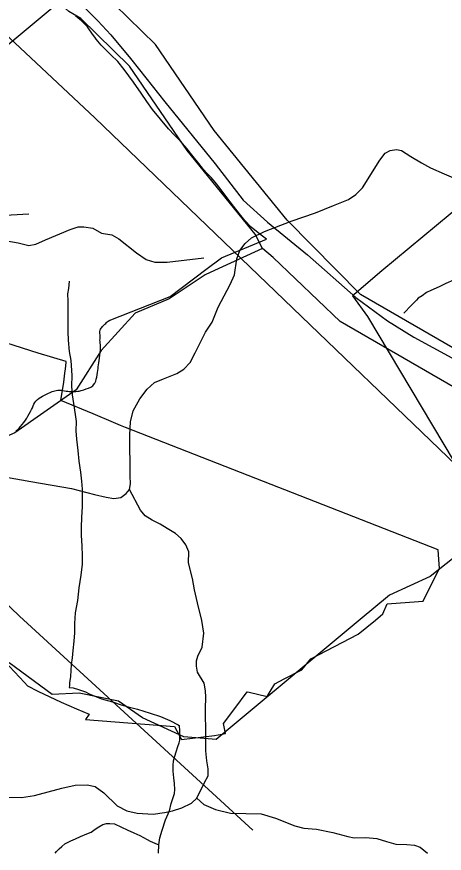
# Model space of a CAD drawing. Extents: x 2169602 to 2449496, y 721995 to 810662.
# Drawn here: x 2409846 to 2411933, y 758895 to 762982 of the extents above; entities that cross this region are included whole.
import ezdxf

# ---------------------------------------------------------------- set-up
doc = ezdxf.new("R2010")
doc.units = 0
doc.layers.add('Default', color=7, linetype='Continuous')

msp = doc.modelspace()

# ---------------------------------------------------------------- linework, layer by layer
at = {"layer": 'Default'}
for points in [[(2410998.9, 759007.9), (2409859, 760053.1), (2407211.5, 762601.4), (2405778.5, 763946.8), (2405684, 764042.1), (2405083.2, 764574.5), (2404665, 764982.2), (2402074.2, 767418.4), (2399573.8, 769793.5), (2395074.1, 774085.3)], [(2414014.7, 758895), (2412874.9, 759940.3), (2410227.4, 762488.5), (2408794.3, 763834), (2408699.9, 763929.3), (2408099, 764461.7), (2407680.9, 764869.3), (2405090.1, 767305.6), (2402589.6, 769680.7), (2398089.9, 773972.5)], [(2410159.3, 762973.4), (2410100.6, 763007.4), (2409888.9, 763199.7), (2409234.4, 763987.9), (2408758.2, 764442), (2407999.7, 765249.5), (2407656.3, 765771), (2407540.9, 765953.4), (2407392.6, 766408.9), (2407364.2, 766691.4), (2407426.9, 767615.5), (2407442.4, 767719.9), (2407429.6, 768471.3)], [(2409716.5, 763487.7), (2410241.2, 762962.2), (2410304.6, 762893), (2410401.2, 762777.7), (2410445.5, 762722.2), (2410569.1, 762566.9), (2410814.4, 762263.7), (2410951.9, 762086.6), (2411069.9, 761978.6), (2411265.9, 761819.4), (2411501.5, 761611.1), (2411654.9, 761495.9), (2411784.9, 761416.7), (2412062.5, 761265.5)], [(2411166.5, 761987.8), (2410810.1, 762426.6), (2410522.5, 762846.3), (2410323.4, 763042.1), (2410315.4, 763110.2)], [(2410028.4, 763031.3), (2409852.4, 762884.9), (2409575.9, 762655.8)], [(2410028.4, 763031.3), (2409852.4, 762884.9), (2409575.9, 762655.8)], [(2410239.7, 761243.9), (2410241.2, 761253.8), (2410242.7, 761263.3), (2410244.2, 761272.3), (2410245.7, 761281.9), (2410246.9, 761291.7), (2410248.2, 761302.3), (2410249.4, 761313.9), (2410251.4, 761328.8), (2410253.2, 761341.8), (2410254.4, 761354.7), (2410254.7, 761369.5), (2410254.2, 761378.7), (2410253.2, 761387), (2410252.4, 761394.9), (2410252.2, 761402.7), (2410252.4, 761408.9), (2410252.7, 761415.3), (2410252.9, 761421.8), (2410252.7, 761428.3), (2410251.9, 761433.9), (2410251.2, 761439.4), (2410251.2, 761444.9), (2410252.7, 761451.1), (2410255.2, 761456.3), (2410257.7, 761460.6), (2410260.7, 761464.4), (2410263.9, 761467.9), (2410266.9, 761470.8), (2410270.2, 761473.8), (2410273.4, 761476.8), (2410276.7, 761479.9), (2410280.2, 761483.9), (2410283.4, 761487.8), (2410287.4, 761491.7), (2410292.7, 761495.5), (2410300.7, 761500.1), (2410304.7, 761501.9), (2410594.4, 761615.8), (2410768.4, 761746.8), (2410844.7, 761804.2), (2411064.4, 761894.8), (2411032.4, 761919), (2410990.2, 761954.5), (2410959.9, 761985.8), (2410940.2, 762010.6), (2410914.9, 762042.1), (2410887.2, 762077.8), (2410861.2, 762112.6), (2410838.4, 762143.4), (2410813.9, 762173.8), (2410794.2, 762196.3), (2410774.4, 762218), (2410757.9, 762236.5), (2410734.9, 762265.2), (2410707.9, 762300), (2410676.4, 762338.5), (2410644.9, 762373.6), (2410616.2, 762403.5), (2410587.4, 762434.1), (2410546.9, 762481.1), (2410508.9, 762529.1), (2410481.2, 762568.1), (2410453.4, 762609.2), (2410415.9, 762661.9), (2410369.9, 762724.1), (2410339.2, 762764.1), (2410304.7, 762795.3), (2410288.2, 762812.4), (2410258.4, 762843.9), (2410233.7, 762872.3), (2410226.9, 762881.5), (2410216.2, 762896.1), (2410209.9, 762906), (2410201.4, 762918.1), (2410190.7, 762932), (2410176.7, 762947.8), (2410159.9, 762963.9), (2410145.7, 762975.8), (2410132.7, 762986.4)], [(2410239.7, 761243.9), (2410241.2, 761253.8), (2410242.7, 761263.3), (2410244.2, 761272.3), (2410245.7, 761281.9), (2410246.9, 761291.7), (2410248.2, 761302.3), (2410249.4, 761313.9), (2410251.4, 761328.8), (2410253.2, 761341.8), (2410254.4, 761354.7), (2410254.7, 761369.5), (2410254.2, 761378.7), (2410253.2, 761387), (2410252.4, 761394.9), (2410252.2, 761402.7), (2410252.4, 761408.9), (2410252.7, 761415.3), (2410252.9, 761421.8), (2410252.7, 761428.3), (2410251.9, 761433.9), (2410251.2, 761439.4), (2410251.2, 761444.9), (2410252.7, 761451.1), (2410255.2, 761456.3), (2410257.7, 761460.6), (2410260.7, 761464.4), (2410263.9, 761467.9), (2410266.9, 761470.8), (2410270.2, 761473.8), (2410273.4, 761476.8), (2410276.7, 761479.9), (2410280.2, 761483.9), (2410283.4, 761487.8), (2410287.4, 761491.7), (2410292.7, 761495.5), (2410300.7, 761500.1), (2410304.7, 761501.9), (2410594.4, 761615.8), (2410768.4, 761746.8), (2410844.7, 761804.2), (2411064.4, 761894.8), (2411032.4, 761919), (2410990.2, 761954.5), (2410959.9, 761985.8), (2410940.2, 762010.6), (2410914.9, 762042.1), (2410887.2, 762077.8), (2410861.2, 762112.6), (2410838.4, 762143.4), (2410813.9, 762173.8), (2410794.2, 762196.3), (2410774.4, 762218), (2410757.9, 762236.5), (2410734.9, 762265.2), (2410707.9, 762300), (2410676.4, 762338.5), (2410644.9, 762373.6), (2410616.2, 762403.5), (2410587.4, 762434.1), (2410546.9, 762481.1), (2410508.9, 762529.1), (2410481.2, 762568.1), (2410453.4, 762609.2), (2410415.9, 762661.9), (2410369.9, 762724.1), (2410339.2, 762764.1), (2410304.7, 762795.3), (2410288.2, 762812.4), (2410258.4, 762843.9), (2410233.7, 762872.3), (2410226.9, 762881.5), (2410216.2, 762896.1), (2410209.9, 762906), (2410201.4, 762918.1), (2410190.7, 762932), (2410176.7, 762947.8), (2410159.9, 762963.9), (2410145.7, 762975.8), (2410132.7, 762986.4)], [(2411046, 761849.1), (2411010.3, 761920.1), (2410678.6, 762328.4), (2410396.1, 762740.5), (2410159.3, 762973.4)], [(2409796.3, 760732.8), (2409914.3, 760710.6), (2410112.7, 760676.4), (2410225.6, 760647.3), (2410282, 760635.3), (2410319.7, 760628.5), (2410354.7, 760633.6), (2410380.4, 760652.5), (2410395.8, 760673), (2410400.9, 760700.3), (2410399.2, 760739.7), (2410397.5, 760939.8), (2410401.8, 761003.1), (2410413.7, 761056.1), (2410446.2, 761116), (2410482.2, 761162.2), (2410518.1, 761194.7), (2410562.6, 761213.5), (2410627.6, 761239.1), (2410660.9, 761259.7), (2410691.7, 761292.2), (2410717.4, 761340.1), (2410767, 761441), (2410799.5, 761490.6), (2410828.5, 761562.4), (2410887.5, 761673.6), (2410908.1, 761721.5), (2410920, 761798.5), (2410935.4, 761839.5), (2410961.1, 761873.7), (2410991.9, 761901.1), (2411055.2, 761933.6), (2411186, 761983.2), (2411304.1, 762024.3), (2411391.3, 762060.2), (2411464.8, 762089.3), (2411500.8, 762113.2), (2411533.3, 762145.7), (2411617.9, 762280.8), (2411643.6, 762315), (2411669.2, 762328.7), (2411700, 762333.9), (2411724, 762328.7), (2411770.2, 762299.7), (2411821.5, 762268.9), (2411865.9, 762243.2), (2411932.7, 762214.1), (2412001.1, 762185)], [(2412162.5, 762183.8), (2411627.5, 761740.6), (2411493.2, 761625.6), (2411485.5, 761618.9), (2411557.5, 761517.7), (2412192, 760452.9)], [(2412162.5, 762183.8), (2411627.5, 761740.6), (2411493.2, 761625.6), (2411485.5, 761618.9), (2411557.5, 761517.7), (2412192, 760452.9)], [(2409904.2, 762016.8), (2409415.7, 761990.1), (2409048.8, 761984.9)], [(2409674.6, 761907.9), (2409852.5, 761877.1), (2409905.5, 761865.1), (2409939.7, 761870.3), (2409985.9, 761892.5), (2410107.3, 761942.1), (2410145, 761955.8), (2410174, 761955.8), (2410216.8, 761948.9), (2410259.6, 761925), (2410310, 761916.4), (2410344.2, 761897.6), (2410429.8, 761829.2), (2410477.7, 761796.7), (2410519.6, 761783), (2410579.4, 761783), (2410759, 761803.5)], [(2413974.9, 759007.9), (2413931.1, 759106.8), (2413829, 759506.4), (2413639, 759918.1), (2413448.5, 760232.4), (2413198.6, 760541.1), (2412937.4, 760787.8), (2412687.4, 760952.2), (2411523.9, 761625.1), (2411166.5, 761987.8)], [(2411046, 761849.1), (2410810.9, 761741.8)], [(2413795.5, 759007.9), (2413775.5, 759052.8), (2413673.8, 759451.3), (2413493.9, 759841), (2413314, 760137.8), (2413078, 760429.4), (2412835.2, 760658.7), (2412601.2, 760812.6), (2411424.7, 761492.9), (2411096.9, 761806.1), (2411046, 761849.1)], [(2412209.7, 761852.2), (2412184.3, 761824), (2412166.5, 761804), (2412140.4, 761780), (2412116.8, 761755.9), (2412086.5, 761737.8), (2412031.1, 761713.3), (2411978.6, 761694.9), (2411941.1, 761678.6), (2411907.1, 761662.7), (2411867.5, 761644.4), (2411845.4, 761634.3), (2411825.7, 761618.2), (2411805.4, 761606.3), (2411797.6, 761598.1), (2411783.8, 761584), (2411768.1, 761567.7), (2411740, 761537.9), (2411735.9, 761533.7)], [(2410810.9, 761741.8), (2410765.4, 761721.1), (2410590.3, 761603.3), (2410424.4, 761534.4), (2410258.4, 761350.9), (2410135.3, 761159.9), (2409836.4, 760949.4), (2409545.4, 760820.9), (2409404.3, 760679.4), (2408964.5, 760452.2), (2408848.4, 760359.5), (2408649.3, 760268.4), (2408506.2, 760149.3)], [(2410102.1, 761690.5), (2410098.2, 761654.6), (2410094.3, 761628.4), (2410094.7, 761592.6), (2410095, 761560.6), (2410095, 761522.4), (2410094.7, 761486.3), (2410095.2, 761442.5), (2410097.4, 761402.4), (2410101.7, 761346.6), (2410110.1, 761302.7), (2410114.4, 761228.6), (2410113, 761176.6), (2410117.1, 761134.6), (2410123.3, 761092.7), (2410131.2, 761038.7), (2410135.8, 761004.8), (2410134.1, 760958.8), (2410138, 760918.9), (2410144.6, 760863.1), (2410148.9, 760810.9), (2410157.3, 760756.9), (2410161.6, 760713.3), (2410165.5, 760673.4), (2410165.9, 760667.3), (2410165.9, 760609.2), (2410164.5, 760587.1), (2410162.4, 760537.2), (2410161, 760487.1), (2410161, 760449.3), (2410163, 760395.5), (2410165.5, 760349.3), (2410165.9, 760307.4), (2410158.1, 760253.5), (2410148.7, 760191.2), (2410142.5, 760129.3), (2410131.2, 760069.3), (2410127.4, 760017.2), (2410127.8, 759971.3), (2410124.1, 759931.3), (2410120.2, 759885.2), (2410116.3, 759849.3), (2410112.2, 759817.1), (2410110.7, 759787.3), (2410108.5, 759759.2), (2410102.7, 759727.2), (2410103, 759715), (2410101.3, 759705.2)], [(2413826.7, 761629), (2413781.3, 761608.3), (2413606.2, 761490.5), (2413440.3, 761421.6), (2413274.2, 761238.1), (2413151.1, 761047.1), (2412852.2, 760836.6), (2412561.2, 760708), (2412420.1, 760566.6), (2411980.3, 760339.4), (2411864.2, 760246.6), (2411665.1, 760155.6), (2411522.1, 760036.4)], [(2409787, 759833.6), (2409884.5, 759729.1), (2409898.2, 759712.6), (2409949.2, 759687.8), (2410062, 759633.1), (2410138.2, 759601.2), (2410200, 759575), (2410182.2, 759547.9), (2410616.5, 759515), (2410650.2, 759450.6), (2410812, 759471), (2410865.5, 759479.7), (2410854.7, 759529.4), (2410909.7, 759603.1), (2410970.2, 759684.1), (2410981, 759681.7), (2411068.5, 759661.7), (2411083.5, 759685.9), (2411106.5, 759723), (2411152, 759746.5), (2411237.7, 759790.7), (2411282.2, 759844.8), (2411513.2, 759966.1), (2411597.5, 760034.2), (2411633.5, 760064.7), (2411653.5, 760113), (2411719, 760118.3), (2411829.2, 760127.2), (2411909.5, 760288.1), (2411906.5, 760330.7), (2411903.2, 760377.5), (2410377.5, 760974.6), (2410353, 760984.7), (2410318, 760999.1), (2410219.7, 761042.2), (2410061.7, 761107.1), (2410075.2, 761197), (2410080.7, 761240.9), (2410083.5, 761262), (2410087.2, 761293), (2410088, 761297.6), (2409951.2, 761338.6), (2409673.2, 761426.6)], [(2409787, 759833.6), (2409884.5, 759729.1), (2409898.2, 759712.6), (2409949.2, 759687.8), (2410062, 759633.1), (2410138.2, 759601.2), (2410200, 759575), (2410182.2, 759547.9), (2410616.5, 759515), (2410650.2, 759450.6), (2410812, 759471), (2410865.5, 759479.7), (2410854.7, 759529.4), (2410909.7, 759603.1), (2410970.2, 759684.1), (2410981, 759681.7), (2411068.5, 759661.7), (2411083.5, 759685.9), (2411106.5, 759723), (2411152, 759746.5), (2411237.7, 759790.7), (2411282.2, 759844.8), (2411513.2, 759966.1), (2411597.5, 760034.2), (2411633.5, 760064.7), (2411653.5, 760113), (2411719, 760118.3), (2411829.2, 760127.2), (2411909.5, 760288.1), (2411906.5, 760330.7), (2411903.2, 760377.5), (2410377.5, 760974.6), (2410353, 760984.7), (2410318, 760999.1), (2410219.7, 761042.2), (2410061.7, 761107.1), (2410075.2, 761197), (2410080.7, 761240.9), (2410083.5, 761262), (2410087.2, 761293), (2410088, 761297.6), (2409951.2, 761338.6), (2409673.2, 761426.6)], [(2410166.9, 761157.7), (2410173.2, 761160), (2410184.7, 761164.8), (2410196.4, 761167.8), (2410207.9, 761172.3), (2410217.9, 761179.4), (2410226.2, 761190.7), (2410226.9, 761192.4), (2410231.4, 761201.9), (2410234.4, 761211.9), (2410236.2, 761221.8), (2410237.9, 761233.1), (2410239.7, 761243.9)], [(2410166.9, 761157.7), (2410173.2, 761160), (2410184.7, 761164.8), (2410196.4, 761167.8), (2410207.9, 761172.3), (2410217.9, 761179.4), (2410226.2, 761190.7), (2410226.9, 761192.4), (2410231.4, 761201.9), (2410234.4, 761211.9), (2410236.2, 761221.8), (2410237.9, 761233.1), (2410239.7, 761243.9)], [(2409841.4, 760958.3), (2409849.2, 760964.3), (2409857.2, 760971.7), (2409864.9, 760979.9), (2409872.4, 760989.4), (2409880.4, 761000.3), (2409888.2, 761011.4), (2409894.7, 761021.1), (2409900.7, 761030.8), (2409907.2, 761042.3), (2409912.7, 761052.9), (2409917.7, 761062.6), (2409922.2, 761071.8), (2409926.4, 761080.8), (2409929.9, 761088.7), (2409934.2, 761096.7), (2409939.7, 761104.6), (2409947.4, 761112.3), (2409955.9, 761119.1), (2409963.7, 761124.1), (2409971.7, 761128.3), (2409981.2, 761132.8), (2409991.4, 761137.7), (2410000.9, 761142.2), (2410009.7, 761146.4), (2410018.4, 761150.3), (2410024.7, 761152.9), (2410031.2, 761155.1), (2410038.2, 761156.7), (2410046.2, 761157.5), (2410052.7, 761157.6), (2410058.2, 761157.4), (2410063.7, 761156.8), (2410070.2, 761155.9), (2410079.2, 761154.7), (2410087.4, 761153.5), (2410094.9, 761152.4), (2410101.9, 761151.5), (2410106.9, 761151), (2410111.9, 761150.7), (2410117.9, 761150.8), (2410124.7, 761151.1), (2410134.9, 761151.8), (2410143.4, 761152.4), (2410151.4, 761153.4), (2410160.2, 761155.5), (2410166.9, 761157.7)], [(2409841.4, 760958.3), (2409849.2, 760964.3), (2409857.2, 760971.7), (2409864.9, 760979.9), (2409872.4, 760989.4), (2409880.4, 761000.3), (2409888.2, 761011.4), (2409894.7, 761021.1), (2409900.7, 761030.8), (2409907.2, 761042.3), (2409912.7, 761052.9), (2409917.7, 761062.6), (2409922.2, 761071.8), (2409926.4, 761080.8), (2409929.9, 761088.7), (2409934.2, 761096.7), (2409939.7, 761104.6), (2409947.4, 761112.3), (2409955.9, 761119.1), (2409963.7, 761124.1), (2409971.7, 761128.3), (2409981.2, 761132.8), (2409991.4, 761137.7), (2410000.9, 761142.2), (2410009.7, 761146.4), (2410018.4, 761150.3), (2410024.7, 761152.9), (2410031.2, 761155.1), (2410038.2, 761156.7), (2410046.2, 761157.5), (2410052.7, 761157.6), (2410058.2, 761157.4), (2410063.7, 761156.8), (2410070.2, 761155.9), (2410079.2, 761154.7), (2410087.4, 761153.5), (2410094.9, 761152.4), (2410101.9, 761151.5), (2410106.9, 761151), (2410111.9, 761150.7), (2410117.9, 761150.8), (2410124.7, 761151.1), (2410134.9, 761151.8), (2410143.4, 761152.4), (2410151.4, 761153.4), (2410160.2, 761155.5), (2410166.9, 761157.7)], [(2410724.2, 759164.3), (2410761.8, 759241.3), (2410780.6, 759273.8), (2410780.6, 759308), (2410773.8, 759347.3), (2410768.7, 759395.2), (2410768.7, 759470.5), (2410767, 759600.5), (2410769.5, 759656.9), (2410767.8, 759689.4), (2410761, 759725.4), (2410728.5, 759780.1), (2410723.3, 759809.2), (2410723.3, 759834.8), (2410730.2, 759858.8), (2410750.7, 759901.5), (2410758.4, 759970), (2410749.9, 760031.5), (2410727.6, 760118.8), (2410713.9, 760182.1), (2410703.7, 760236.8), (2410684.9, 760313.8), (2410685.7, 760368.5), (2410672, 760402.7), (2410648.1, 760433.5), (2410620.7, 760457.5), (2410579.7, 760481.4), (2410545.4, 760503.6), (2410507.8, 760522.5), (2410473.6, 760543), (2410449.7, 760572.1), (2410395.8, 760673)], [(2411522.1, 760036.4), (2410819.3, 759451.2), (2410661.2, 759464.2), (2410460.2, 759556.9), (2410343.2, 759638), (2410151.2, 759678), (2410018.2, 759670.8), (2409809.2, 759826)], [(2410101.3, 759705.2), (2410121.4, 759703.4), (2410147.2, 759695.4), (2410181.3, 759683.7), (2410199.3, 759673.7), (2410259.4, 759650), (2410313.5, 759634.6), (2410355.4, 759620.5), (2410389.4, 759610.9), (2410436, 759599), (2410497.7, 759579.5), (2410547.7, 759563.9), (2410593.6, 759543.9), (2410633.8, 759522.5), (2410640, 759518.2)], [(2410539.3, 758936.1), (2410545.2, 758970), (2410555.1, 759007.9), (2410572.7, 759058), (2410592.4, 759102), (2410600, 759138.2), (2410616.2, 759186.4), (2410617.8, 759206.1), (2410615.6, 759236.4), (2410613.5, 759264.3), (2410609.4, 759296.2), (2410609.4, 759324.2), (2410610.9, 759346.2), (2410617, 759370), (2410624.6, 759390.4), (2410632.4, 759416.4), (2410638.3, 759434.1), (2410642.4, 759448.1), (2410642.2, 759472.5), (2410642.4, 759494.4), (2410640, 759518.2)], [(2409165.1, 759089.1), (2409310.5, 759123.3), (2409450.7, 759138.7), (2409609.8, 759164.3), (2409733, 759171.2), (2409869, 759167.7), (2409932.2, 759178), (2410065.7, 759213.9), (2410130.7, 759227.6), (2410189.7, 759229.3), (2410229, 759220.8), (2410271.8, 759190), (2410336.8, 759126.7), (2410383, 759102.7), (2410434.3, 759090.8), (2410511.2, 759085.6), (2410567.7, 759094.2), (2410607, 759102.7), (2410651.5, 759116.4), (2410699.4, 759140.4), (2410724.2, 759164.3)], [(2410724.2, 759164.3), (2410758.4, 759133.5), (2410816.6, 759109.6), (2410890.1, 759090.8), (2411038.9, 759087.4), (2411109.1, 759066.8), (2411203.1, 759029.2), (2411247.6, 759017.2), (2411309.2, 759012.1), (2411388.7, 758996.7), (2411462.3, 758976.2), (2411493.1, 758971), (2411549.5, 758972.7), (2411604.2, 758967.6), (2411650.4, 758952.2), (2411696.6, 758940.3), (2411749.6, 758938.5), (2411787.3, 758935.1), (2411814.6, 758924.9), (2411850.6, 758895.8), (2411851.2, 758895)], [(2410033.3, 758895), (2410039.6, 758903.3), (2410053.7, 758917.3), (2410065.6, 758927.3), (2410081.4, 758941.1), (2410109.3, 758955.6), (2410133.3, 758965.8), (2410157.3, 758977.6), (2410187.4, 758990), (2410209.2, 758998.1), (2410228.9, 759012.2), (2410247.1, 759024.4), (2410267, 759036.4), (2410284.6, 759040.2), (2410300.8, 759040.6), (2410322.6, 759038.6), (2410356.8, 759022.8), (2410384.7, 759008.9), (2410416.9, 758995.1), (2410447.2, 758981.2), (2410483.1, 758961.6), (2410497.1, 758953.7), (2410519.2, 758944), (2410539.3, 758936.1)], [(2410537.6, 758895), (2410539.3, 758936.1)]]:
    msp.add_lwpolyline(points, dxfattribs=at)

doc.saveas('drawing.dxf')
